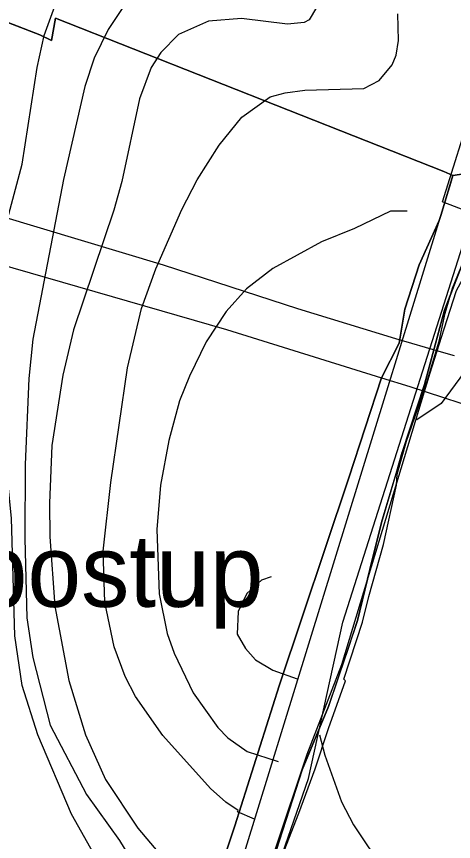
# Model space of a CAD drawing. Extents: x -662620 to -656370, y -1067090 to -1062990.
# Drawn here: x -657465.6 to -657314.3, y -1064024.9 to -1063739.1 of the extents above; entities that cross this region are included whole.
import ezdxf

# ---------------------------------------------------------------- set-up
doc = ezdxf.new("R2010")
doc.units = 0
for name, color, linetype in [('Agrotechnicka_opatreni_hrazkovani_a_dulkovani__mulcovani', 7, 'Continuous'), ('HRANICE_KATASTRÁLNÍHO_ÚZEMÍ', 7, 'Continuous'), ('OBVOD_PÚ', 7, 'Continuous'), ('Ochr__pás__vod__zdroje_II__stupně', 7, 'Continuous'), ('Organizacni_opatreni_ochranne_zatravnení__protierozni_rozmistovani_plodin__osevni_postup__stridani_plodin', 7, 'Continuous'), ('ORNÁ_PŮDA_-_STÁVAJÍCÍ', 7, 'Continuous'), ('OSTATNÍ_PLOCHA_-_STÁVAJÍCÍ', 7, 'Continuous'), ('PLYNOVOD_-_STL', 7, 'Continuous'), ('Plynovod_-_vedeni_katod__ochrany', 7, 'Continuous'), ('PLYNOVOD_-_VTL', 7, 'Continuous'), ('SILNICE_II__TŘÍDY_A_III__TŘÍDY', 7, 'Continuous'), ('VRSTEVNICE_ZDŮRAZNĚNÁ', 7, 'Continuous'), ('VRSTEVNICE_ZÁKLADNÍ', 7, 'Continuous')]:
    doc.layers.add(name, color=color, linetype=linetype)

msp = doc.modelspace()

# ---------------------------------------------------------------- linework, layer by layer
at = {"layer": 'Agrotechnicka_opatreni_hrazkovani_a_dulkovani__mulcovani'}
msp.add_lwpolyline([(-657376.01, -1064027.86), (-657364.99, -1063994.72), (-657352.96, -1063963.59), (-657327.41, -1063879.24), (-657322.4, -1063862.5), (-657317.5, -1063847.3), (-657313.3, -1063834), (-657306.6, -1063821.6), (-657301.7, -1063819.9), (-657295.84, -1063821), (-657291.83, -1063823.51), (-657266.27, -1063848.12), (-657222.18, -1063896.31), (-657153.32, -1063967.61)], dxfattribs=at)
at = {"layer": 'HRANICE_KATASTRÁLNÍHO_ÚZEMÍ'}
msp.add_lwpolyline([(-657151.96, -1063952.33), (-657174.62, -1063929.65), (-657201.71, -1063899.76), (-657231.63, -1063868.04), (-657240.96, -1063858.99), (-657245.93, -1063854.11), (-657262.06, -1063836.94), (-657273.14, -1063825.08), (-657276.84, -1063821.22), (-657303.96, -1063792.52), (-657314.5, -1063794.1), (-657317.64, -1063792.8), (-657452.13, -1063739.6), (-657453.49, -1063747.32), (-657457.62, -1063745.44), (-657567.62, -1063702.63)], dxfattribs=at)
at = {"layer": 'OBVOD_PÚ'}
for points in [[(-657457.62, -1063745.44), (-657567.62, -1063702.63)], [(-657452.13, -1063739.6), (-657453.49, -1063747.32)], [(-657317.64, -1063792.8), (-657452.13, -1063739.6)], [(-657453.49, -1063747.32), (-657457.62, -1063745.44)], [(-657303.96, -1063792.52), (-657314.5, -1063794.1)], [(-657314.5, -1063794.1), (-657317.64, -1063792.8)]]:
    msp.add_lwpolyline(points, dxfattribs=at)
at = {"layer": 'Ochr__pás__vod__zdroje_II__stupně'}
msp.add_lwpolyline([(-657595.77, -1063736.63), (-657613.59, -1063825.23), (-657649.12, -1063993.23), (-657646.25, -1064010.94), (-657514.23, -1064060.49), (-657447.29, -1064081.53), (-657429.12, -1064079.62), (-657407.6, -1064077.71), (-657396.13, -1064070.53), (-657384.65, -1064054.75), (-657375.57, -1064035.15), (-657364.57, -1064003.11), (-657352.68, -1063948.94), (-657307.8, -1063808.07), (-657262.97, -1063854.18), (-657166.64, -1063958.15)], dxfattribs=at)
at = {"layer": 'Organizacni_opatreni_ochranne_zatravnení__protierozni_rozmistovani_plodin__osevni_postup__stridani_plodin'}
msp.add_lwpolyline([(-657569.97, -1063701.76), (-657457.62, -1063745.44), (-657453.49, -1063747.32), (-657452.13, -1063739.6), (-657317.64, -1063792.8), (-657314.5, -1063794.1), (-657316.83, -1063801.87), (-657318.69, -1063808.02), (-657319.25, -1063809.69), (-657326.21, -1063825.14), (-657331.12, -1063840.43), (-657333.1, -1063852.22), (-657339.2, -1063864.27), (-657350.52, -1063898.97), (-657374.7, -1063970.98), (-657390.04, -1064019.55), (-657394.9, -1064034.07)], dxfattribs=at)
at = {"layer": 'ORNÁ_PŮDA_-_STÁVAJÍCÍ'}
for p, q in [((-657569.97, -1063701.76), (-657457.62, -1063745.44)), ((-657453.49, -1063747.32), (-657452.13, -1063739.6)), ((-657452.13, -1063739.6), (-657317.64, -1063792.8)), ((-657457.62, -1063745.44), (-657453.49, -1063747.32)), ((-657317.64, -1063792.8), (-657314.5, -1063794.1)), ((-657314.5, -1063794.1), (-657316.83, -1063801.87)), ((-657316.83, -1063801.87), (-657318.69, -1063808.02)), ((-657319.25, -1063809.69), (-657326.21, -1063825.14)), ((-657318.69, -1063808.02), (-657319.25, -1063809.69)), ((-657326.21, -1063825.14), (-657331.12, -1063840.43)), ((-657317.43, -1063840.82), (-657311.32, -1063825.03)), ((-657331.12, -1063840.43), (-657333.1, -1063852.22)), ((-657323.06, -1063861.89), (-657317.43, -1063840.83)), ((-657317.43, -1063840.83), (-657317.43, -1063840.82)), ((-657333.1, -1063852.22), (-657339.2, -1063864.27)), ((-657324.38, -1063866.59), (-657323.06, -1063861.89)), ((-657339.2, -1063864.27), (-657350.52, -1063898.97)), ((-657332, -1063889.84), (-657324.38, -1063866.6)), ((-657324.38, -1063866.6), (-657324.38, -1063866.59)), ((-657334.1, -1063897.46), (-657332.04, -1063889.99)), ((-657332.04, -1063889.99), (-657332, -1063889.85)), ((-657332, -1063889.85), (-657332, -1063889.84)), ((-657339.25, -1063914.43), (-657334.1, -1063897.46)), ((-657350.52, -1063898.97), (-657374.7, -1063970.98)), ((-657343.31, -1063930.72), (-657339.25, -1063914.43)), ((-657347.59, -1063948.32), (-657343.31, -1063930.72)), ((-657350.71, -1063957.96), (-657347.59, -1063948.32)), ((-657356.94, -1063976.23), (-657350.71, -1063957.96)), ((-657374.7, -1063970.98), (-657390.04, -1064019.55)), ((-657366.76, -1064000.07), (-657357.61, -1063978.19)), ((-657357.61, -1063978.19), (-657357.6, -1063978.17)), ((-657357.6, -1063978.17), (-657356.94, -1063976.23)), ((-657379.93, -1064041.08), (-657366.76, -1064000.07)), ((-657390.04, -1064019.55), (-657394.9, -1064034.07))]:
    msp.add_line(p, q, dxfattribs=at)
for points in [[(-657569.97, -1063701.76), (-657457.62, -1063745.44), (-657453.49, -1063747.32), (-657452.13, -1063739.6), (-657317.64, -1063792.8), (-657314.5, -1063794.1), (-657316.83, -1063801.87), (-657318.69, -1063808.02), (-657319.25, -1063809.69), (-657326.21, -1063825.14), (-657331.12, -1063840.43), (-657333.1, -1063852.22), (-657339.2, -1063864.27), (-657350.52, -1063898.97), (-657374.7, -1063970.98), (-657390.04, -1064019.55), (-657394.9, -1064034.07)], [(-657379.93, -1064041.08), (-657366.76, -1064000.07), (-657357.61, -1063978.19), (-657357.6, -1063978.17), (-657356.94, -1063976.23), (-657350.71, -1063957.96), (-657347.59, -1063948.32), (-657343.31, -1063930.72), (-657339.25, -1063914.43), (-657334.1, -1063897.46), (-657332.04, -1063889.99), (-657332, -1063889.85), (-657332, -1063889.84), (-657324.38, -1063866.6), (-657324.38, -1063866.59), (-657323.06, -1063861.89), (-657317.43, -1063840.83), (-657317.43, -1063840.82), (-657311.32, -1063825.03)]]:
    msp.add_lwpolyline(points, dxfattribs=at)
at = {"layer": 'OSTATNÍ_PLOCHA_-_STÁVAJÍCÍ'}
for p, q in [((-657316.83, -1063801.87), (-657314.5, -1063794.1)), ((-657316.83, -1063801.87), (-657314.5, -1063794.1)), ((-657314.5, -1063794.1), (-657306.09, -1063792.84)), ((-657314.5, -1063794.1), (-657306.09, -1063792.84)), ((-657318.69, -1063808.02), (-657316.83, -1063801.87)), ((-657318.69, -1063808.02), (-657316.83, -1063801.87)), ((-657326.21, -1063825.14), (-657319.25, -1063809.69)), ((-657326.21, -1063825.14), (-657319.25, -1063809.69)), ((-657319.25, -1063809.69), (-657318.69, -1063808.02)), ((-657319.25, -1063809.69), (-657318.69, -1063808.02)), ((-657331.12, -1063840.43), (-657326.21, -1063825.14)), ((-657331.12, -1063840.43), (-657326.21, -1063825.14)), ((-657311.32, -1063825.03), (-657317.43, -1063840.83)), ((-657311.32, -1063825.03), (-657317.43, -1063840.83)), ((-657333.1, -1063852.22), (-657331.12, -1063840.43)), ((-657333.1, -1063852.22), (-657331.12, -1063840.43)), ((-657317.43, -1063840.83), (-657323.06, -1063861.89)), ((-657317.43, -1063840.83), (-657323.06, -1063861.89)), ((-657339.2, -1063864.27), (-657333.1, -1063852.22)), ((-657339.2, -1063864.27), (-657333.1, -1063852.22)), ((-657323.06, -1063861.89), (-657324.38, -1063866.6)), ((-657323.06, -1063861.89), (-657324.38, -1063866.6)), ((-657350.52, -1063898.97), (-657339.2, -1063864.27)), ((-657350.52, -1063898.97), (-657339.2, -1063864.27)), ((-657324.38, -1063866.6), (-657332, -1063889.85)), ((-657324.38, -1063866.6), (-657332, -1063889.85)), ((-657332, -1063889.85), (-657339.24, -1063914.43)), ((-657332, -1063889.85), (-657339.24, -1063914.43)), ((-657374.7, -1063970.98), (-657350.52, -1063898.97)), ((-657374.7, -1063970.98), (-657350.52, -1063898.97)), ((-657339.24, -1063914.43), (-657343.32, -1063930.72)), ((-657339.24, -1063914.43), (-657343.32, -1063930.72)), ((-657343.32, -1063930.72), (-657347.6, -1063948.32)), ((-657343.32, -1063930.72), (-657347.6, -1063948.32)), ((-657347.6, -1063948.32), (-657350.74, -1063957.96)), ((-657347.6, -1063948.32), (-657350.74, -1063957.96)), ((-657350.74, -1063957.96), (-657357.6, -1063978.17)), ((-657350.74, -1063957.96), (-657357.6, -1063978.17)), ((-657390.04, -1064019.55), (-657374.7, -1063970.98)), ((-657390.04, -1064019.55), (-657374.7, -1063970.98)), ((-657357.6, -1063978.17), (-657366.76, -1064000.07)), ((-657357.6, -1063978.17), (-657366.76, -1064000.07)), ((-657366.76, -1064000.07), (-657379.93, -1064041.08)), ((-657366.76, -1064000.07), (-657379.93, -1064041.08)), ((-657394.9, -1064034.07), (-657390.04, -1064019.55)), ((-657394.9, -1064034.07), (-657390.04, -1064019.55))]:
    msp.add_line(p, q, dxfattribs=at)
for points in [[(-657394.9, -1064034.07), (-657390.04, -1064019.55), (-657374.7, -1063970.98), (-657350.52, -1063898.97), (-657339.2, -1063864.27), (-657333.1, -1063852.22), (-657331.12, -1063840.43), (-657326.21, -1063825.14), (-657319.25, -1063809.69), (-657318.69, -1063808.02), (-657316.83, -1063801.87), (-657314.5, -1063794.1), (-657306.09, -1063792.84)], [(-657394.9, -1064034.07), (-657390.04, -1064019.55), (-657374.7, -1063970.98), (-657350.52, -1063898.97), (-657339.2, -1063864.27), (-657333.1, -1063852.22), (-657331.12, -1063840.43), (-657326.21, -1063825.14), (-657319.25, -1063809.69), (-657318.69, -1063808.02), (-657316.83, -1063801.87), (-657314.5, -1063794.1), (-657306.09, -1063792.84)], [(-657311.32, -1063825.03), (-657317.43, -1063840.83), (-657323.06, -1063861.89), (-657324.38, -1063866.6), (-657332, -1063889.85), (-657339.24, -1063914.43), (-657343.32, -1063930.72), (-657347.6, -1063948.32), (-657350.74, -1063957.96), (-657357.6, -1063978.17), (-657366.76, -1064000.07), (-657379.93, -1064041.08)], [(-657311.32, -1063825.03), (-657317.43, -1063840.83), (-657323.06, -1063861.89), (-657324.38, -1063866.6), (-657332, -1063889.85), (-657339.24, -1063914.43), (-657343.32, -1063930.72), (-657347.6, -1063948.32), (-657350.74, -1063957.96), (-657357.6, -1063978.17), (-657366.76, -1064000.07), (-657379.93, -1064041.08)]]:
    msp.add_lwpolyline(points, dxfattribs=at)
at = {"layer": 'PLYNOVOD_-_STL'}
msp.add_lwpolyline([(-657304.4, -1063808.03), (-657308.34, -1063806.97), (-657308.55, -1063806.92), (-657317.89, -1063803.38), (-657318.08, -1063803.31), (-657307.32, -1063769.09), (-657304.85, -1063761.53)], dxfattribs=at)
at = {"layer": 'Plynovod_-_vedeni_katod__ochrany'}
msp.add_lwpolyline([(-657373.77, -1064030.25), (-657367.84, -1064015.12), (-657362.16, -1063999.75), (-657357.57, -1063985.84), (-657351.69, -1063969.31), (-657352.22, -1063968.69), (-657345.81, -1063948.98), (-657343.66, -1063940.06), (-657338.5, -1063922.06), (-657334.04, -1063901.51), (-657333.85, -1063897.68), (-657330.57, -1063886.23), (-657323.85, -1063866.95), (-657319.24, -1063851.52), (-657317.14, -1063841.83), (-657314.59, -1063833.21), (-657309.42, -1063820.49), (-657304.78, -1063808.97), (-657304.54, -1063808.39), (-657304.5, -1063808.27), (-657304.4, -1063808.03)], dxfattribs=at)
at = {"layer": 'PLYNOVOD_-_VTL'}
for points in [[(-657587.66, -1063772.63), (-657583.64, -1063774.89), (-657583.31, -1063774.99), (-657527.41, -1063791.24), (-657414.9, -1063825.14), (-657368.33, -1063840.27), (-657334.39, -1063850.64), (-657318.57, -1063855.23)], [(-657590.6, -1063788.36), (-657512.67, -1063812.96), (-657392.91, -1063847.49), (-657339.27, -1063864.26), (-657339.23, -1063864.27), (-657329.41, -1063867.28), (-657242.52, -1063895.71), (-657222.05, -1063894.21), (-657208.35, -1063892.88), (-657171.16, -1063889.98)], [(-657318.57, -1063855.23), (-657314.09, -1063856.54)]]:
    msp.add_lwpolyline(points, dxfattribs=at)
at = {"layer": 'SILNICE_II__TŘÍDY_A_III__TŘÍDY'}
msp.add_lwpolyline([(-658537.53, -1064703.19), (-658510.68, -1064674.03), (-658492.63, -1064651.35), (-658479.67, -1064624.04), (-658422.27, -1064443.06), (-658078.82, -1064147.74), (-657816.84, -1063964.45), (-657793.69, -1063952.41), (-657766.85, -1063952.41), (-657741.85, -1063962.6), (-657697.42, -1063980.18), (-657462.28, -1064072.76), (-657438.21, -1064078.31), (-657414.14, -1064070.91), (-657395.63, -1064057.95), (-657315.13, -1063796.42)], dxfattribs=at)
at = {"layer": 'VRSTEVNICE_ZDŮRAZNĚNÁ'}
for points in [[(-657224.39, -1063700.87), (-657229.25, -1063711.02), (-657232.68, -1063720.02), (-657240.54, -1063745.61), (-657244.4, -1063755.04), (-657251.4, -1063767.62), (-657259.69, -1063779.63), (-657278.84, -1063802.78), (-657292.42, -1063822.22), (-657297.85, -1063833.08), (-657304.14, -1063850.52), (-657308.86, -1063859.96), (-657318.58, -1063873.11), (-657327.01, -1063878.82)], [(-657436.78, -1064032.9), (-657446.65, -1064015.47), (-657458.23, -1063988.02), (-657463.66, -1063970.87), (-657466.23, -1063953.72), (-657467.37, -1063912.84), (-657472.38, -1063864.53), (-657473.09, -1063838.52), (-657472.38, -1063827.37), (-657470.66, -1063816.22), (-657463.66, -1063790.21), (-657458.51, -1063756.76), (-657456.08, -1063745.61), (-657443.93, -1063712.16)], [(-657377.43, -1063933.2), (-657380.79, -1063934.41), (-657385.9, -1063939), (-657388.9, -1063945.29), (-657389.19, -1063953.15), (-657386.33, -1063958.01), (-657382.9, -1063962.01), (-657376.9, -1063965.58), (-657368.46, -1063968.59)], [(-657360.71, -1063987.98), (-657358.9, -1063995), (-657353.03, -1064011.18), (-657348.88, -1064019.18), (-657343.59, -1064027.19), (-657324.58, -1064051.91), (-657306.57, -1064077.36), (-657294.42, -1064098.65), (-657287.85, -1064114.09), (-657282.13, -1064136.39), (-657278.41, -1064147.54), (-657272.13, -1064162.4), (-657263.41, -1064177.27), (-657257.55, -1064184.99), (-657229.39, -1064215.29), (-657223.1, -1064223.58), (-657213.52, -1064239.01), (-657208.38, -1064250.16), (-657199.52, -1064279.89), (-657191.51, -1064302.19), (-657183.79, -1064317.06), (-657177.08, -1064328.2), (-657161.93, -1064350.5)]]:
    msp.add_lwpolyline(points, dxfattribs=at)
at = {"layer": 'VRSTEVNICE_ZÁKLADNÍ'}
for points in [[(-657429.07, -1063736.32), (-657433.93, -1063743.61), (-657438.79, -1063753.47), (-657441.93, -1063763.33), (-657449.38, -1063795.54), (-657459.94, -1063850.81), (-657461.37, -1063864.53), (-657462.66, -1063894.26), (-657462.8, -1063919.99), (-657462.08, -1063947.43), (-657459.94, -1063961.15), (-657453.94, -1063984.59), (-657441.36, -1064008.61), (-657429.92, -1064024.62), (-657424.49, -1064033.76)], [(-657429.07, -1063736.32), (-657433.93, -1063743.61), (-657438.79, -1063753.47), (-657441.93, -1063763.33), (-657449.38, -1063795.54), (-657459.94, -1063850.81), (-657461.37, -1063864.53), (-657462.66, -1063894.26), (-657462.8, -1063919.99), (-657462.08, -1063947.43), (-657459.94, -1063961.15), (-657453.94, -1063984.59), (-657441.36, -1064008.61), (-657429.92, -1064024.62), (-657424.49, -1064033.76)], [(-657361.75, -1063735.89), (-657364.32, -1063740.18), (-657366.03, -1063741.18), (-657371.75, -1063741.75), (-657387.76, -1063739.75), (-657399.19, -1063740.61), (-657409.49, -1063745.32), (-657415.63, -1063751.47), (-657419.06, -1063756.76), (-657423.06, -1063767.62), (-657429.21, -1063796.21), (-657431.93, -1063806.21), (-657445.93, -1063847.66), (-657449.65, -1063863.39), (-657453.36, -1063887.69), (-657454.22, -1063907.7), (-657454.08, -1063919.42), (-657452.36, -1063943.43), (-657447.51, -1063969.16), (-657441.79, -1063988.02), (-657434.78, -1064003.46), (-657423.63, -1064020.33), (-657399.19, -1064049.34)], [(-657361.75, -1063735.89), (-657364.32, -1063740.18), (-657366.03, -1063741.18), (-657371.75, -1063741.75), (-657387.76, -1063739.75), (-657399.19, -1063740.61), (-657409.49, -1063745.32), (-657415.63, -1063751.47), (-657419.06, -1063756.76), (-657423.06, -1063767.62), (-657429.21, -1063796.21), (-657431.93, -1063806.21), (-657445.93, -1063847.66), (-657449.65, -1063863.39), (-657453.36, -1063887.69), (-657454.22, -1063907.7), (-657454.08, -1063919.42), (-657452.36, -1063943.43), (-657447.51, -1063969.16), (-657441.79, -1063988.02), (-657434.78, -1064003.46), (-657423.63, -1064020.33), (-657399.19, -1064049.34)], [(-657383.17, -1064017.24), (-657389.11, -1064014.64), (-657388.9, -1064014.18), (-657393.19, -1064011.32), (-657398.48, -1064006.61), (-657414.92, -1063988.17), (-657424.49, -1063974.73), (-657428.07, -1063967.73), (-657431.78, -1063957.44), (-657435.07, -1063942), (-657435.64, -1063924.28), (-657432.93, -1063900.55), (-657427.21, -1063860.81), (-657422.35, -1063840.23), (-657417.35, -1063826.51), (-657408.34, -1063805.93), (-657403.05, -1063795.64), (-657395.48, -1063783.63), (-657387.62, -1063773.91), (-657377.75, -1063766.91), (-657372.61, -1063765.48), (-657365.75, -1063764.62), (-657345.31, -1063764.05), (-657340.02, -1063761.19), (-657335.59, -1063755.76), (-657334.16, -1063752.47), (-657333.3, -1063747.33), (-657333.59, -1063738.18)], [(-657383.17, -1064017.24), (-657389.11, -1064014.64), (-657388.9, -1064014.18), (-657393.19, -1064011.32), (-657398.48, -1064006.61), (-657414.92, -1063988.17), (-657424.49, -1063974.73), (-657428.07, -1063967.73), (-657431.78, -1063957.44), (-657435.07, -1063942), (-657435.64, -1063924.28), (-657432.93, -1063900.55), (-657427.21, -1063860.81), (-657422.35, -1063840.23), (-657417.35, -1063826.51), (-657408.34, -1063805.93), (-657403.05, -1063795.64), (-657395.48, -1063783.63), (-657387.62, -1063773.91), (-657377.75, -1063766.91), (-657372.61, -1063765.48), (-657365.75, -1063764.62), (-657345.31, -1063764.05), (-657340.02, -1063761.19), (-657335.59, -1063755.76), (-657334.16, -1063752.47), (-657333.3, -1063747.33), (-657333.59, -1063738.18)], [(-657330.32, -1063806.46), (-657336.16, -1063806.5), (-657348.6, -1063812.5), (-657360.03, -1063817.08), (-657376.9, -1063826.37), (-657386.04, -1063833.37), (-657393.05, -1063841.23), (-657399.91, -1063851.81), (-657405.77, -1063863.67), (-657409.2, -1063872.25), (-657412.92, -1063885.97), (-657415.77, -1063901.41), (-657417.06, -1063916.84), (-657416.2, -1063939.14), (-657413.49, -1063952.86), (-657411.06, -1063959.72), (-657404.48, -1063973.45), (-657395.91, -1063985.45), (-657392.48, -1063989.02), (-657385.76, -1063993.74), (-657375.04, -1063997.17)], [(-657330.32, -1063806.46), (-657336.16, -1063806.5), (-657348.6, -1063812.5), (-657360.03, -1063817.08), (-657376.9, -1063826.37), (-657386.04, -1063833.37), (-657393.05, -1063841.23), (-657399.91, -1063851.81), (-657405.77, -1063863.67), (-657409.2, -1063872.25), (-657412.92, -1063885.97), (-657415.77, -1063901.41), (-657417.06, -1063916.84), (-657416.2, -1063939.14), (-657413.49, -1063952.86), (-657411.06, -1063959.72), (-657404.48, -1063973.45), (-657395.91, -1063985.45), (-657392.48, -1063989.02), (-657385.76, -1063993.74), (-657375.04, -1063997.17)]]:
    msp.add_lwpolyline(points, dxfattribs=at)

# ---------------------------------------------------------------- texts
at = {"layer": 'Organizacni_opatreni_ochranne_zatravnení__protierozni_rozmistovani_plodin__osevni_postup__stridani_plodin'}
msp.add_text('PEO 1, os. postup', height=25, dxfattribs=at).set_placement((-657651.4, -1063943.62))

doc.saveas('drawing.dxf')
